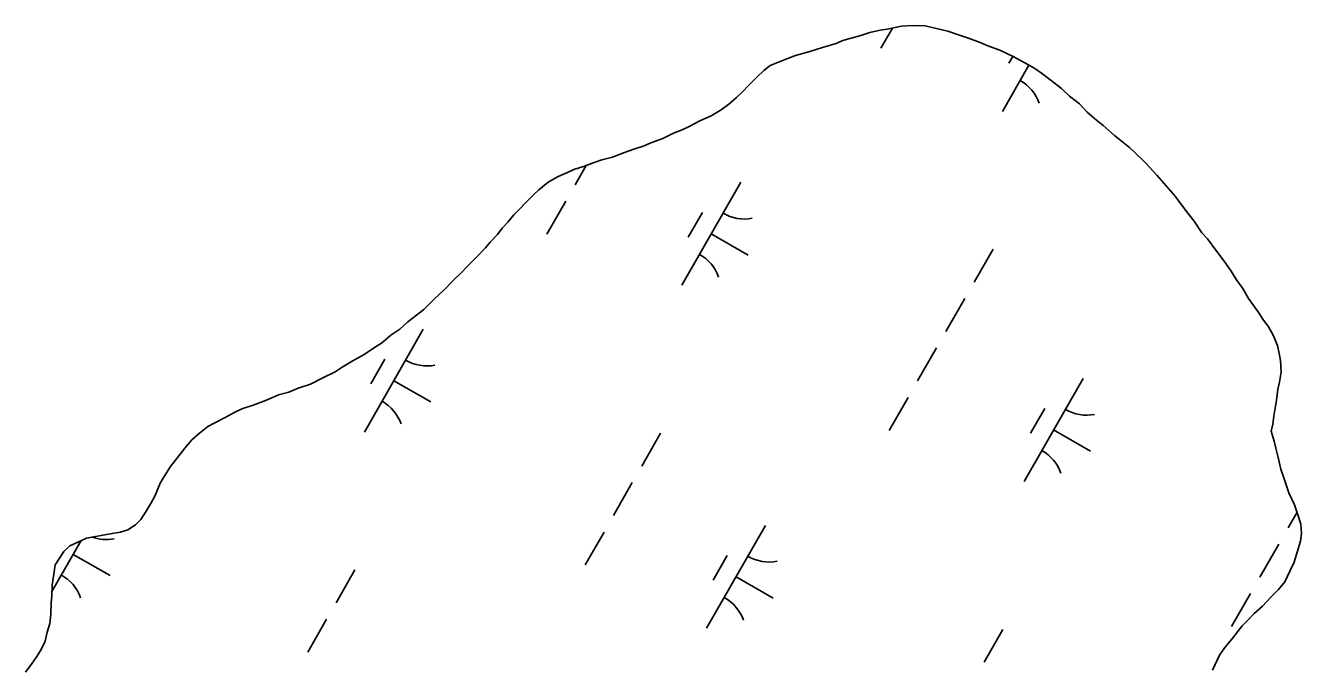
# Model space of a CAD drawing. Extents: x 3930721 to 3950824, y 220441 to 242861.
# Drawn here: x 3941616 to 3942154, y 227367 to 227637 of the extents above; entities that cross this region are included whole.
import ezdxf

# ---------------------------------------------------------------- set-up
doc = ezdxf.new("R2010")
doc.units = 0
doc.layers.add('V-TOPO-SHOR', color=7, linetype='Continuous')
doc.layers.add('V-WETL-SWMP', color=7, linetype='Continuous')

msp = doc.modelspace()

# ---------------------------------------------------------------- linework, layer by layer
at = {"layer": 'V-TOPO-SHOR'}
for points in [[(3941683, 227458.88), (3941685.99, 227462.4), (3941689.22, 227465.22), (3941692.67, 227468.04), (3941695.45, 227469.46), (3941700.07, 227471.84), (3941704.7, 227474.44), (3941707.48, 227475.63), (3941711.88, 227477.07), (3941716.28, 227478.74), (3941719.75, 227480.17), (3941722.52, 227481.36), (3941726.93, 227482.57), (3941730.87, 227484.24), (3941735.96, 227485.92), (3941741.28, 227488.52), (3941746.37, 227491.13), (3941749.37, 227493.02), (3941753.53, 227495.62), (3941758.62, 227498.46), (3941763, 227501.3), (3941766.01, 227503.19), (3941769.92, 227506.48), (3941773.62, 227509.08), (3941777.07, 227512.13), (3941780.76, 227514.96), (3941783.76, 227517.32), (3941788.13, 227521.78), (3941792.51, 227525.77), (3941796.19, 227529.53), (3941799.87, 227533.05), (3941801.94, 227535.4), (3941806.08, 227539.62), (3941809.77, 227543.38), (3941811.83, 227545.73), (3941814.82, 227549.01), (3941816.89, 227551.59), (3941819.19, 227554.17), (3941821.71, 227557.22), (3941824.24, 227559.8), (3941826.54, 227562.15), (3941830, 227565.67), (3941832.3, 227567.79), (3941836.22, 227571.08), (3941840.38, 227573.45), (3941844.31, 227575.11), (3941847.09, 227576.3), (3941851.49, 227577.74), (3941855.2, 227579.17), (3941858.9, 227580.37), (3941863.31, 227581.58), (3941868.4, 227583.49), (3941872.34, 227584.93), (3941876.74, 227586.36), (3941879.52, 227587.56), (3941884.61, 227589.47), (3941889.01, 227591.6), (3941892.71, 227593.04), (3941895.72, 227594.46), (3941900.11, 227596.83), (3941904.97, 227598.97), (3941909.13, 227601.57), (3941912.36, 227603.93), (3941915.59, 227606.75), (3941918.12, 227609.1), (3941920.88, 227611.92), (3941924.33, 227615.44), (3941927.1, 227618.02), (3941929.87, 227620.14), (3941932.64, 227621.33), (3941937.5, 227623.24), (3941940.51, 227624.44), (3941946.54, 227626.12), (3941951.87, 227627.8), (3941957.66, 227629.49), (3941960.44, 227630.68), (3941963.92, 227631.65), (3941968.09, 227632.85), (3941971.8, 227634.05), (3941976.21, 227635.02), (3941979.22, 227635.52), (3941985.25, 227636.74), (3941989.9, 227637.02), (3941995.25, 227636.85), (3942001.07, 227635.51), (3942004.8, 227634.62), (3942008.77, 227633.26), (3942013.43, 227631.68), (3942018.33, 227629.87), (3942021.6, 227628.51), (3942026.73, 227626.7), (3942032.34, 227623.97), (3942038.42, 227620.55), (3942041.45, 227618.95), (3942044.26, 227616.89), (3942048.25, 227613.9), (3942052.7, 227610.46), (3942055.98, 227607.24), (3942060.2, 227604.03), (3942063.49, 227600.58), (3942067.48, 227597.13)], [(3942067.48, 227597.13), (3942070.29, 227594.83), (3942074.98, 227590.7), (3942077.79, 227588.4), (3942081.31, 227585.65), (3942083.65, 227583.58), (3942088.12, 227579.21), (3942092.82, 227573.91), (3942097.76, 227568.38), (3942100.58, 227565.15), (3942102.46, 227562.62), (3942106, 227558), (3942108.59, 227554.54), (3942111.89, 227549.69), (3942114.24, 227547.16), (3942117.78, 227542.31), (3942121.31, 227537.7), (3942124.14, 227533.55), (3942126.51, 227529.85), (3942129.1, 227526.16), (3942131.47, 227522), (3942133.35, 227519.46), (3942135.94, 227516), (3942137.6, 227513.23), (3942139.96, 227509.99), (3942141.85, 227506.53), (3942143.76, 227502.13), (3942144.48, 227498.88), (3942144.98, 227495.87), (3942145.26, 227490.99), (3942144.61, 227486.8), (3942143.94, 227483.77), (3942143.29, 227479.11), (3942142.2, 227472.36), (3942141.76, 227469.1), (3942141.1, 227466.07), (3942142.3, 227461.9), (3942143.03, 227458.89), (3942144, 227454.95), (3942145.21, 227450.08), (3942146.41, 227446.37), (3942148.57, 227440.11), (3942150.94, 227435.02), (3942152.38, 227430.85), (3942153.58, 227426.92), (3942153.85, 227422.97), (3942153.42, 227419.71), (3942152.08, 227415.05), (3942150.72, 227410.85), (3942149.13, 227407.34), (3942146.85, 227402.67), (3942144.1, 227399.39), (3942140.88, 227396.1), (3942137.43, 227392.35), (3942133.97, 227389.29), (3942131.21, 227386.47), (3942128.91, 227384.13), (3942126.84, 227381.55), (3942124.55, 227378.5), (3942121.56, 227374.99), (3942119.27, 227371.71), (3942116.31, 227365.4)], [(3941615.85, 227364.52), (3941618.6, 227368.27), (3941620.67, 227371.08), (3941622.5, 227374.12), (3941624.09, 227377.62), (3941624.98, 227381.35), (3941626.1, 227385.08), (3941626.53, 227388.8), (3941626.71, 227393.69), (3941626.91, 227396.71), (3941627.1, 227401.13), (3941627.75, 227405.79), (3941628.41, 227409.74), (3941630.24, 227412.55), (3941632.07, 227415.36), (3941634.6, 227417.71), (3941637.84, 227419.37), (3941641.54, 227421.03), (3941645.49, 227421.77), (3941648.51, 227422.27), (3941652.45, 227423), (3941655.93, 227423.5), (3941658.94, 227424.47), (3941662.18, 227426.59), (3941664.48, 227428.94), (3941666.77, 227432.45), (3941668.83, 227435.96), (3941670.42, 227438.76), (3941672.69, 227444.13), (3941674.29, 227446.94), (3941677.04, 227451.15), (3941680.02, 227455.13), (3941683, 227458.88)]]:
    msp.add_lwpolyline(points, dxfattribs=at)
at = {"layer": 'V-WETL-SWMP'}
for p, q in [((3941981.41, 227635.96), (3941976.54, 227627.47)), ((3942038.93, 227620.27), (3942027.77, 227600.78)), ((3942032.2, 227624.04), (3942030.52, 227621.1)), ((3941852.31, 227578.06), (3941847.65, 227569.92)), ((3941917.42, 227570.96), (3941892.58, 227527.57)), ((3941843.67, 227562.98), (3941835.72, 227549.09)), ((3941901.29, 227558.3), (3941895.32, 227547.89)), ((3941905, 227549.26), (3941920.62, 227540.32)), ((3942023.79, 227542.79), (3942015.84, 227528.91)), ((3942011.87, 227521.96), (3942003.92, 227508.08)), ((3941783.56, 227509.07), (3941758.71, 227465.68)), ((3941767.42, 227496.41), (3941761.46, 227486)), ((3941999.94, 227501.14), (3941991.99, 227487.25)), ((3941771.13, 227487.37), (3941786.75, 227478.43)), ((3942061.77, 227488.29), (3942036.92, 227444.9)), ((3941988.01, 227480.31), (3941980.06, 227466.43)), ((3942045.63, 227475.64), (3942039.66, 227465.22)), ((3941883.63, 227465.24), (3941875.68, 227451.36)), ((3942049.34, 227466.6), (3942064.96, 227457.65)), ((3941871.7, 227444.41), (3941863.75, 227430.53)), ((3942152, 227431.95), (3942148.26, 227425.41)), ((3941927.9, 227426.4), (3941903.05, 227383.01)), ((3941859.78, 227423.59), (3941851.82, 227409.7)), ((3941639.3, 227420.02), (3941626.99, 227398.54)), ((3942144.28, 227418.47), (3942136.33, 227404.59)), ((3941635.94, 227414.16), (3941651.56, 227405.22)), ((3941911.76, 227413.75), (3941905.8, 227403.33)), ((3941754.73, 227407.69), (3941746.78, 227393.8)), ((3941915.47, 227404.71), (3941931.09, 227395.76)), ((3942132.35, 227397.65), (3942124.4, 227383.76)), ((3941742.81, 227386.86), (3941734.85, 227372.98)), ((3942027.97, 227382.57), (3942020.02, 227368.69))]:
    msp.add_line(p, q, dxfattribs=at)
for points in [[(3941929.87, 227620.14), (3941932.64, 227621.33), (3941937.5, 227623.24), (3941940.51, 227624.44), (3941946.54, 227626.12), (3941951.87, 227627.8), (3941957.66, 227629.49), (3941960.44, 227630.68), (3941963.92, 227631.65), (3941968.09, 227632.85), (3941971.8, 227634.05), (3941976.21, 227635.02), (3941979.22, 227635.52), (3941985.25, 227636.74), (3941989.9, 227637.02), (3941995.25, 227636.85), (3942001.07, 227635.51), (3942004.8, 227634.62), (3942008.77, 227633.26), (3942013.43, 227631.68), (3942018.33, 227629.87), (3942021.6, 227628.51), (3942026.73, 227626.7), (3942032.34, 227623.97), (3942038.42, 227620.55), (3942041.46, 227618.95), (3942044.27, 227616.89), (3942048.25, 227613.9), (3942052.7, 227610.46), (3942055.98, 227607.24), (3942060.2, 227604.03), (3942063.49, 227600.58), (3942067.48, 227597.13), (3942070.29, 227594.83), (3942074.98, 227590.7), (3942077.79, 227588.4), (3942081.31, 227585.65), (3942083.65, 227583.58), (3942088.12, 227579.21), (3942092.82, 227573.91), (3942097.75, 227568.38), (3942100.58, 227565.15), (3942102.46, 227562.61), (3942106, 227558), (3942108.59, 227554.54), (3942111.89, 227549.69), (3942114.24, 227547.16), (3942117.78, 227542.31), (3942121.31, 227537.7), (3942124.14, 227533.55), (3942126.5, 227529.85), (3942129.1, 227526.16), (3942131.47, 227522), (3942133.35, 227519.46), (3942135.94, 227516), (3942137.6, 227513.23), (3942139.96, 227509.99), (3942141.85, 227506.53), (3942143.75, 227502.13), (3942144.48, 227498.88), (3942144.98, 227495.87), (3942145.26, 227490.99), (3942144.61, 227486.8), (3942143.94, 227483.77), (3942143.29, 227479.11), (3942142.2, 227472.36), (3942141.76, 227469.1), (3942141.1, 227466.07), (3942142.3, 227461.9), (3942143.03, 227458.89), (3942144, 227454.95), (3942145.21, 227450.08), (3942146.41, 227446.37), (3942148.57, 227440.11), (3942150.94, 227435.02), (3942152.38, 227430.85), (3942153.58, 227426.92), (3942153.85, 227422.97), (3942153.42, 227419.71), (3942152.08, 227415.04), (3942150.72, 227410.85), (3942149.13, 227407.34), (3942146.85, 227402.67), (3942144.1, 227399.39), (3942140.88, 227396.1), (3942137.43, 227392.35), (3942133.97, 227389.29), (3942131.21, 227386.47), (3942128.91, 227384.13), (3942126.84, 227381.55), (3942124.55, 227378.5), (3942121.56, 227374.99), (3942119.27, 227371.71), (3942116.31, 227365.4)], [(3941615.85, 227364.52), (3941618.6, 227368.27), (3941620.67, 227371.08), (3941622.49, 227374.12), (3941624.09, 227377.62), (3941624.98, 227381.35), (3941626.1, 227385.08), (3941626.53, 227388.8), (3941626.71, 227393.69), (3941626.91, 227396.71), (3941627.1, 227401.13), (3941627.75, 227405.79), (3941628.41, 227409.74), (3941630.24, 227412.55), (3941632.07, 227415.36), (3941634.6, 227417.71), (3941637.84, 227419.37), (3941641.54, 227421.03), (3941645.49, 227421.77), (3941648.51, 227422.27), (3941652.45, 227423), (3941655.93, 227423.5), (3941658.94, 227424.46), (3941662.18, 227426.59), (3941664.48, 227428.94), (3941666.77, 227432.45), (3941668.82, 227435.96), (3941670.42, 227438.76), (3941672.69, 227444.13), (3941674.29, 227446.94), (3941677.04, 227451.15), (3941680.02, 227455.13), (3941683, 227458.88), (3941685.99, 227462.4), (3941689.22, 227465.22), (3941692.67, 227468.04), (3941695.45, 227469.46), (3941700.07, 227471.84), (3941704.7, 227474.44), (3941707.47, 227475.63), (3941711.88, 227477.07), (3941716.28, 227478.74), (3941719.75, 227480.17), (3941722.53, 227481.36), (3941726.93, 227482.57), (3941730.87, 227484.24), (3941735.96, 227485.92), (3941741.28, 227488.53), (3941746.37, 227491.13), (3941749.37, 227493.02), (3941753.53, 227495.62), (3941758.62, 227498.46), (3941763, 227501.3), (3941766.01, 227503.19), (3941769.93, 227506.48), (3941773.62, 227509.08), (3941777.07, 227512.13), (3941780.76, 227514.96), (3941783.76, 227517.32), (3941788.13, 227521.78), (3941792.51, 227525.77), (3941796.19, 227529.53), (3941799.88, 227533.05), (3941801.94, 227535.4), (3941806.08, 227539.62), (3941809.77, 227543.38), (3941811.83, 227545.73), (3941814.82, 227549.01), (3941816.89, 227551.59), (3941819.19, 227554.17), (3941821.71, 227557.22), (3941824.24, 227559.8), (3941826.54, 227562.15), (3941830, 227565.67), (3941832.3, 227567.78), (3941836.22, 227571.08), (3941840.38, 227573.45), (3941844.31, 227575.11), (3941847.09, 227576.3), (3941851.49, 227577.74), (3941855.2, 227579.17), (3941858.9, 227580.37), (3941863.31, 227581.58), (3941868.4, 227583.49), (3941872.34, 227584.93), (3941876.74, 227586.36), (3941879.52, 227587.56), (3941884.61, 227589.47), (3941889.01, 227591.6), (3941892.71, 227593.04), (3941895.72, 227594.46), (3941900.11, 227596.83), (3941904.97, 227598.97), (3941909.13, 227601.57), (3941912.36, 227603.93), (3941915.59, 227606.75), (3941918.12, 227609.1), (3941920.88, 227611.92), (3941924.33, 227615.44), (3941927.1, 227618.02), (3941929.87, 227620.14)]]:
    msp.add_lwpolyline(points, dxfattribs=at)
for centre, start, end in [((3942026.67, 227598.39), 19.4279, 60.9715), ((3941918.93, 227573.11), 239.4279, 280.9715), ((3941891.48, 227525.18), 19.4279, 60.9715), ((3941785.07, 227511.22), 239.4279, 280.9715), ((3941757.61, 227463.29), 19.4279, 60.9715), ((3942063.27, 227490.45), 239.4279, 280.9715), ((3942035.82, 227442.51), 19.4279, 60.9715), ((3941649.87, 227438.01), 249.9177, 280.9715), ((3941929.41, 227428.56), 239.4279, 280.9715), ((3941622.42, 227390.07), 19.4279, 60.9715), ((3941901.95, 227380.62), 19.4279, 60.9715)]:
    msp.add_arc(centre, 17.62, start, end, dxfattribs=at)

doc.saveas('drawing.dxf')
